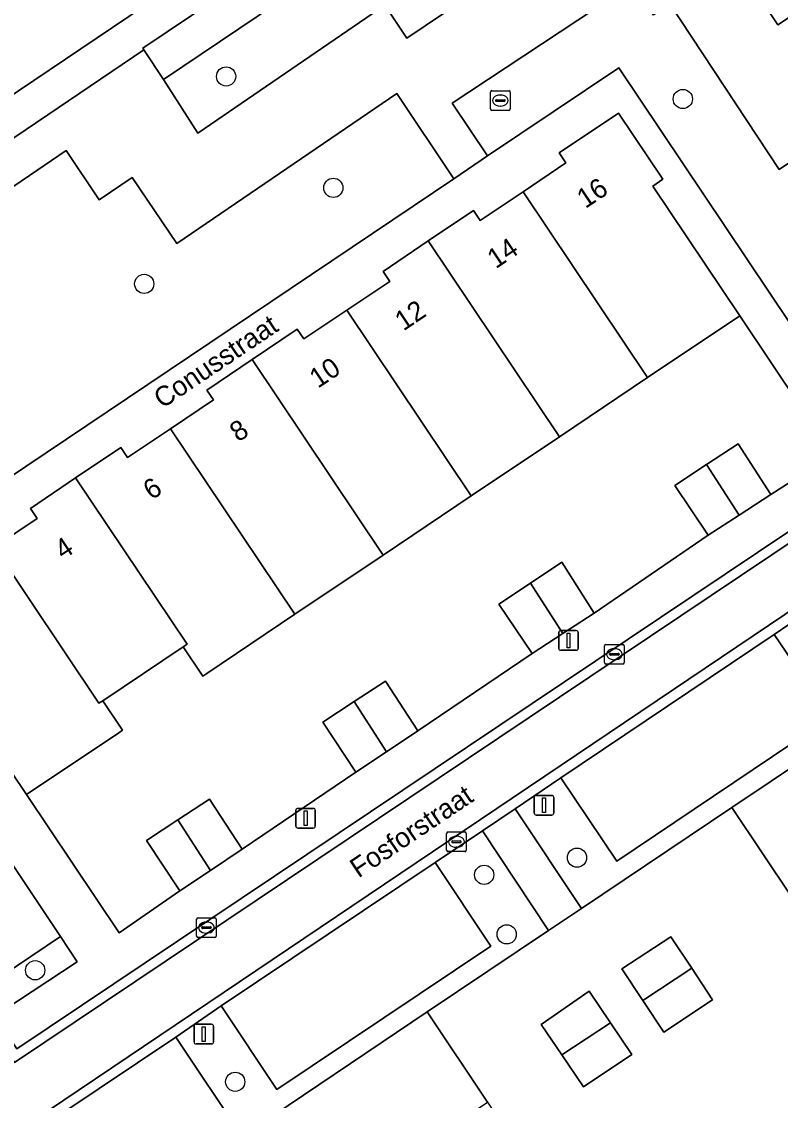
# Model space of a CAD drawing. Extents: x 158793 to 159888, y 384317 to 385256.
# Drawn here: x 159132.2 to 159170.7, y 384527.8 to 384582.6 of the extents above; entities that cross this region are included whole.
import ezdxf

# ---------------------------------------------------------------- set-up
doc = ezdxf.new("R2010")
doc.units = 0
for name, color, linetype in [('IMGEO_Berm_groen', 7, 'Continuous'), ('IMGEO_Boom', 7, 'Continuous'), ('IMGEO_Erf', 7, 'Continuous'), ('IMGEO_Groenvoorziening', 7, 'Continuous'), ('IMGEO_Kolk', 7, 'Continuous'), ('IMGEO_Lichtmast', 7, 'Continuous'), ('IMGEO_Openbare_ruimte_label', 7, 'Continuous'), ('IMGEO_Pand', 7, 'Continuous'), ('IMGEO_Pand_nummerreeks', 7, 'Continuous'), ('IMGEO_Parkeervlak_open', 7, 'Continuous'), ('IMGEO_Rijbaan_lokaal_open', 7, 'Continuous'), ('IMGEO_Rioolput', 7, 'Continuous'), ('IMGEO_Voetpad_gesloten', 7, 'Continuous'), ('IMGEO_Voetpad_open', 7, 'Continuous')]:
    doc.layers.add(name, color=color, linetype=linetype)

msp = doc.modelspace()

# ---------------------------------------------------------------- linework, layer by layer
at = {"layer": 'IMGEO_Berm_groen'}
msp.add_lwpolyline([(159145.803, 384586.282), (159144.836, 384587.745), (159122.32, 384572.583), (159121.518, 384572.043), (159122.57, 384570.491), (159138.377, 384581.17), (159138.32, 384581.256)], close=True, dxfattribs=at)
at = {"layer": 'IMGEO_Boom'}
for centre in [(159142.555, 384579.82), (159165.773, 384578.672), (159148.008, 384574.158), (159138.394, 384569.278), (159160.395, 384540.119), (159155.676, 384539.248), (159156.821, 384536.222), (159132.85, 384534.397), (159143.02, 384528.732)]:
    msp.add_circle(centre, 0.489, dxfattribs=at)
at = {"layer": 'IMGEO_Erf'}
for points in [[(159156.419, 384553.009), (159158.024, 384554.069), (159159.628, 384555.128), (159161.266, 384552.545), (159167.069, 384556.505), (159165.369, 384559.037), (159166.98, 384560.091), (159168.59, 384561.144), (159170.24, 384558.583), (159173.398, 384560.595), (159168.665, 384567.656), (159163.984, 384564.515), (159159.501, 384561.508), (159155.021, 384558.502), (159150.536, 384555.493), (159146.053, 384552.486), (159141.568, 384549.477), (159141.371, 384549.345), (159140.37, 384550.832), (159136.282, 384548.095), (159137.289, 384546.591), (159137.097, 384546.463), (159132.401, 384543.329), (159137.124, 384536.304), (159140.211, 384538.431), (159138.506, 384540.992), (159140.11, 384542.044), (159141.713, 384543.096), (159143.38, 384540.559), (159149.146, 384544.465), (159147.465, 384547.003), (159149.066, 384548.048), (159150.667, 384549.093), (159152.311, 384546.572), (159158.113, 384550.49)], [(159177.505, 384528.901), (159174.43, 384533.484), (159171.356, 384538.068), (159168.272, 384542.666), (159160.626, 384537.545), (159158.952, 384536.424), (159152.769, 384532.283), (159155.843, 384527.695), (159158.918, 384523.107), (159161.993, 384518.519), (159165.067, 384513.931), (159171.283, 384518.101), (159172.974, 384519.236), (159180.569, 384524.332)], [(159162.674, 384534.463), (159165.171, 384536.104), (159166.226, 384534.5), (159167.28, 384532.896), (159164.812, 384531.259), (159163.74, 384532.866)], [(159160.722, 384528.467), (159159.622, 384530.098), (159158.577, 384531.648), (159161.008, 384533.33), (159162.093, 384531.723), (159163.178, 384530.115)]]:
    msp.add_lwpolyline(points, close=True, dxfattribs=at)
at = {"layer": 'IMGEO_Groenvoorziening'}
for points in [[(159184.844, 384610.474), (159149.937, 384586.778), (159139.375, 384579.667), (159141.123, 384576.932), (159150.625, 384583.433), (159151.747, 384581.759), (159165.041, 384590.724), (159170.605, 384582.437), (159174.689, 384585.159), (159179.297, 384578.512), (159193.347, 384588.107), (159197.808, 384581.483), (159198.988, 384582.307), (159199.249, 384581.925), (159200.917, 384582.98), (159201.158, 384582.618), (159202.847, 384583.73), (159200.329, 384587.446), (159199.667, 384588.43)], [(159174.848, 384577.908), (159170.678, 384575.093), (159165.114, 384583.512), (159164.29, 384582.941), (159163.188, 384584.508), (159154.051, 384578.453), (159155.852, 384575.778), (159162.529, 384580.264), (159171.232, 384567.261), (159186.801, 384577.691), (159190.856, 384572.121), (159193.655, 384573.965), (159193.8, 384573.756), (159197.584, 384576.354), (159193.706, 384582.105), (159191.156, 384580.471), (159190.067, 384582.131), (159177.557, 384573.685)], [(159154.128, 384574.62), (159151.236, 384578.957), (159140.054, 384571.334), (159137.783, 384574.681), (159136.096, 384573.552), (159134.423, 384576.062), (159117.809, 384564.747), (159117.376, 384564.452), (159124.093, 384554.441)], [(159159.576, 384544.176), (159157.252, 384542.609), (159160.626, 384537.545), (159168.272, 384542.666), (159176.212, 384547.991), (159172.804, 384553.09), (159170.423, 384551.464), (159173.284, 384547.242), (159162.426, 384539.948)], [(159142.311, 384532.584), (159140.006, 384531.001), (159143.371, 384525.955), (159152.769, 384532.283), (159158.952, 384536.424), (159155.589, 384541.488), (159153.19, 384539.87), (159156.017, 384535.628), (159145.136, 384528.341)]]:
    msp.add_lwpolyline(points, close=True, dxfattribs=at)
for points in [[(159134.145, 384536.107), (159130.383, 384533.591)], [(159131.212, 384532.331), (159134.977, 384534.825), (159134.145, 384536.107)]]:
    msp.add_lwpolyline(points, dxfattribs=at)
at = {"layer": 'IMGEO_Kolk'}
for p, q in [((159161.792, 384550.032), (159161.792, 384550.884)), ((159161.867, 384550.958), (159162.719, 384550.958)), ((159162.094, 384550.501), (159162.492, 384550.501)), ((159162.28, 384550.738), (159162.305, 384550.738)), ((159162.793, 384550.884), (159162.793, 384550.032)), ((159162.719, 384549.958), (159161.867, 384549.958)), ((159162.051, 384550.452), (159162.051, 384550.464)), ((159162.489, 384550.415), (159162.091, 384550.415)), ((159162.303, 384550.178), (159162.278, 384550.178)), ((159162.535, 384550.464), (159162.535, 384550.452)), ((159153.766, 384540.499), (159153.766, 384541.351)), ((159153.841, 384541.425), (159154.693, 384541.425)), ((159154.254, 384541.205), (159154.279, 384541.205)), ((159154.767, 384541.351), (159154.767, 384540.499)), ((159154.025, 384540.919), (159154.025, 384540.931)), ((159154.463, 384540.882), (159154.065, 384540.882)), ((159154.068, 384540.968), (159154.466, 384540.968)), ((159154.277, 384540.645), (159154.252, 384540.645)), ((159154.509, 384540.931), (159154.509, 384540.919)), ((159154.693, 384540.425), (159153.841, 384540.425)), ((159141.055, 384536.139), (159141.055, 384536.991)), ((159141.13, 384537.065), (159141.982, 384537.065)), ((159141.543, 384536.845), (159141.568, 384536.845)), ((159142.056, 384536.991), (159142.056, 384536.139)), ((159141.314, 384536.559), (159141.314, 384536.571)), ((159141.752, 384536.522), (159141.354, 384536.522)), ((159141.357, 384536.608), (159141.755, 384536.608)), ((159141.566, 384536.285), (159141.541, 384536.285)), ((159141.798, 384536.571), (159141.798, 384536.559)), ((159141.982, 384536.065), (159141.13, 384536.065))]:
    msp.add_line(p, q, dxfattribs=at)
for points in [[(159161.792, 384550.032), (159161.792, 384550.884)], [(159161.867, 384550.958), (159162.719, 384550.958)], [(159162.793, 384550.884), (159162.793, 384550.032)], [(159162.719, 384549.958), (159161.867, 384549.958)], [(159153.766, 384540.499), (159153.766, 384541.351)], [(159153.841, 384541.425), (159154.693, 384541.425)], [(159154.767, 384541.351), (159154.767, 384540.499)], [(159154.693, 384540.425), (159153.841, 384540.425)], [(159141.055, 384536.139), (159141.055, 384536.991)], [(159141.13, 384537.065), (159141.982, 384537.065)], [(159142.056, 384536.991), (159142.056, 384536.139)], [(159141.982, 384536.065), (159141.13, 384536.065)]]:
    msp.add_lwpolyline(points, dxfattribs=at)
for centre, radius, start, end in [((159161.869, 384550.882), 0.0765, 91.552, 178.448), ((159161.869, 384550.882), 0.0765, 91.552, 178.448), ((159162.091, 384550.461), 0.0403, 85.8775, 175.7526), ((159162.496, 384550.463), 0.0386, 1.7309, 96.639), ((159162.717, 384550.882), 0.0765, 1.552, 88.448), ((159162.717, 384550.882), 0.0765, 1.552, 88.448), ((159161.869, 384550.034), 0.0765, 181.552, 268.448), ((159161.869, 384550.034), 0.0765, 181.552, 268.448), ((159162.088, 384550.451), 0.0366, 178.938, 274.7102), ((159162.492, 384550.458), 0.043, 264.8664, 352.4533), ((159162.717, 384550.034), 0.0765, 271.552, 358.448), ((159162.717, 384550.034), 0.0765, 271.552, 358.448), ((159153.843, 384541.349), 0.0765, 91.552, 178.448), ((159153.843, 384541.349), 0.0765, 91.552, 178.448), ((159154.691, 384541.349), 0.0765, 1.552, 88.448), ((159154.691, 384541.349), 0.0765, 1.552, 88.448), ((159154.065, 384540.928), 0.0403, 85.8775, 175.7526), ((159154.062, 384540.918), 0.0366, 178.938, 274.7102), ((159154.466, 384540.925), 0.043, 264.8664, 352.4533), ((159154.47, 384540.93), 0.0386, 1.7309, 96.639), ((159153.843, 384540.501), 0.0765, 181.552, 268.448), ((159153.843, 384540.501), 0.0765, 181.552, 268.448), ((159154.691, 384540.501), 0.0765, 271.552, 358.448), ((159154.691, 384540.501), 0.0765, 271.552, 358.448), ((159141.132, 384536.989), 0.0765, 91.552, 178.448), ((159141.132, 384536.989), 0.0765, 91.552, 178.448), ((159141.98, 384536.989), 0.0765, 1.552, 88.448), ((159141.98, 384536.989), 0.0765, 1.552, 88.448), ((159141.354, 384536.568), 0.0403, 85.8775, 175.7526), ((159141.351, 384536.558), 0.0366, 178.938, 274.7102), ((159141.755, 384536.565), 0.043, 264.8664, 352.4533), ((159141.759, 384536.57), 0.0386, 1.7309, 96.639), ((159141.132, 384536.141), 0.0765, 181.552, 268.448), ((159141.132, 384536.141), 0.0765, 181.552, 268.448), ((159141.98, 384536.141), 0.0765, 271.552, 358.448), ((159141.98, 384536.141), 0.0765, 271.552, 358.448)]:
    msp.add_arc(centre, radius, start, end, dxfattribs=at)
for centre, major_axis, ratio, start_param, end_param in [((159162.279, 384550.458), (-0.387, 0.002), 0.722429, 4.712389, 7.853982), ((159162.304, 384550.458), (-0.39, 0.002), 0.717154, 1.570796, 4.712389), ((159154.253, 384540.925), (-0.387, 0.002), 0.722429, 4.712389, 7.853982), ((159154.278, 384540.925), (-0.39, 0.002), 0.717154, 1.570796, 4.712389), ((159141.542, 384536.565), (-0.387, 0.002), 0.722429, 4.712389, 7.853982), ((159141.567, 384536.565), (-0.39, 0.002), 0.717154, 1.570796, 4.712389)]:
    msp.add_ellipse(centre, major_axis=major_axis, ratio=ratio, start_param=start_param, end_param=end_param, dxfattribs=at)
at = {"layer": 'IMGEO_Lichtmast'}
for p, q in [((159159.566, 384551.657), (159160.356, 384551.657)), ((159160.356, 384551.657), (159159.566, 384551.657)), ((159159.466, 384550.757), (159159.466, 384551.557)), ((159159.466, 384551.557), (159159.466, 384550.757)), ((159160.456, 384551.557), (159160.456, 384550.757)), ((159160.456, 384550.757), (159160.456, 384551.557)), ((159160.356, 384550.657), (159159.566, 384550.657)), ((159159.566, 384550.657), (159160.356, 384550.657)), ((159158.22, 384542.383), (159158.22, 384543.183)), ((159158.22, 384543.183), (159158.22, 384542.383)), ((159158.32, 384543.283), (159159.11, 384543.283)), ((159159.11, 384543.283), (159158.32, 384543.283)), ((159159.21, 384543.183), (159159.21, 384542.383)), ((159159.21, 384542.383), (159159.21, 384543.183)), ((159146.099, 384541.724), (159146.099, 384542.524)), ((159146.099, 384542.524), (159146.099, 384541.724)), ((159146.199, 384542.624), (159146.989, 384542.624)), ((159146.989, 384542.624), (159146.199, 384542.624)), ((159147.089, 384542.524), (159147.089, 384541.724)), ((159147.089, 384541.724), (159147.089, 384542.524)), ((159159.11, 384542.283), (159158.32, 384542.283)), ((159158.32, 384542.283), (159159.11, 384542.283)), ((159146.989, 384541.624), (159146.199, 384541.624)), ((159146.199, 384541.624), (159146.989, 384541.624)), ((159140.927, 384530.754), (159140.927, 384531.554)), ((159140.927, 384531.554), (159140.927, 384530.754)), ((159141.027, 384531.654), (159141.817, 384531.654)), ((159141.817, 384531.654), (159141.027, 384531.654)), ((159141.917, 384531.554), (159141.917, 384530.754)), ((159141.917, 384530.754), (159141.917, 384531.554)), ((159141.817, 384530.654), (159141.027, 384530.654)), ((159141.027, 384530.654), (159141.817, 384530.654))]:
    msp.add_line(p, q, dxfattribs=at)
for points in [[(159159.886, 384551.532), (159160.036, 384551.532), (159160.036, 384550.782), (159159.886, 384550.782), (159159.886, 384551.532)], [(159158.64, 384543.158), (159158.79, 384543.158), (159158.79, 384542.408), (159158.64, 384542.408), (159158.64, 384543.158)], [(159146.519, 384542.499), (159146.669, 384542.499), (159146.669, 384541.749), (159146.519, 384541.749), (159146.519, 384542.499)], [(159141.347, 384531.529), (159141.497, 384531.529), (159141.497, 384530.779), (159141.347, 384530.779), (159141.347, 384531.529)]]:
    msp.add_lwpolyline(points, dxfattribs=at)
for centre, start, end in [((159159.566, 384551.557), 90, 180), ((159159.566, 384551.557), 90, 180), ((159160.356, 384551.557), 0, 90), ((159160.356, 384551.557), 360, 90), ((159159.566, 384550.757), 180, 270), ((159159.566, 384550.757), 180, 270), ((159160.356, 384550.757), 270, 0), ((159160.356, 384550.757), 270, 0), ((159158.32, 384543.183), 90, 180), ((159158.32, 384543.183), 90, 180), ((159159.11, 384543.183), 0, 90), ((159159.11, 384543.183), 360, 90), ((159146.199, 384542.524), 90, 180), ((159146.199, 384542.524), 90, 180), ((159146.989, 384542.524), 0, 90), ((159146.989, 384542.524), 360, 90), ((159158.32, 384542.383), 180, 270), ((159158.32, 384542.383), 180, 270), ((159159.11, 384542.383), 270, 0), ((159159.11, 384542.383), 270, 0), ((159146.199, 384541.724), 180, 270), ((159146.199, 384541.724), 180, 270), ((159146.989, 384541.724), 270, 0), ((159146.989, 384541.724), 270, 0), ((159141.027, 384531.554), 90, 180), ((159141.027, 384531.554), 90, 180), ((159141.817, 384531.554), 0, 90), ((159141.817, 384531.554), 360, 90), ((159141.027, 384530.754), 180, 270), ((159141.027, 384530.754), 180, 270), ((159141.817, 384530.754), 270, 0), ((159141.817, 384530.754), 270, 0)]:
    msp.add_arc(centre, 0.1, start, end, dxfattribs=at)
at = {"layer": 'IMGEO_Pand'}
for points in [[(159164.244, 384574.251), (159164.751, 384574.591), (159162.502, 384577.947), (159159.493, 384575.93), (159159.832, 384575.423), (159157.652, 384573.962), (159163.984, 384564.515), (159168.665, 384567.656)], [(159157.652, 384573.962), (159155.472, 384572.5), (159155.132, 384573.006), (159152.833, 384571.457), (159159.501, 384561.508), (159163.984, 384564.515)], [(159152.833, 384571.457), (159150.535, 384569.909), (159150.876, 384569.403), (159148.695, 384567.94), (159155.021, 384558.502), (159159.501, 384561.508)], [(159148.695, 384567.94), (159146.515, 384566.478), (159146.174, 384566.984), (159143.873, 384565.435), (159150.536, 384555.493), (159155.021, 384558.502)], [(159143.873, 384565.435), (159141.572, 384563.885), (159141.913, 384563.379), (159139.731, 384561.919), (159146.053, 384552.486), (159150.536, 384555.493)], [(159139.731, 384561.919), (159137.548, 384560.459), (159137.208, 384560.965), (159134.907, 384559.415), (159140.57, 384550.966), (159140.37, 384550.832), (159141.371, 384549.345), (159141.568, 384549.477), (159146.053, 384552.486)], [(159168.59, 384561.144), (159166.98, 384560.091), (159168.63, 384557.528), (159170.24, 384558.583)], [(159166.98, 384560.091), (159165.369, 384559.037), (159167.069, 384556.505), (159168.63, 384557.528)], [(159134.907, 384559.415), (159132.605, 384557.865), (159132.946, 384557.359), (159130.769, 384555.904), (159136.089, 384547.966), (159136.282, 384548.095), (159140.37, 384550.832), (159140.57, 384550.966)], [(159130.769, 384555.904), (159128.592, 384554.449), (159128.249, 384554.954), (159125.243, 384552.911), (159127.488, 384549.552), (159127.991, 384549.889), (159132.401, 384543.329), (159137.097, 384546.463), (159137.289, 384546.591), (159136.282, 384548.095), (159136.089, 384547.966)], [(159158.024, 384554.069), (159159.674, 384551.508), (159161.266, 384552.545), (159159.628, 384555.128)], [(159158.024, 384554.069), (159156.419, 384553.009), (159158.113, 384550.49), (159159.674, 384551.508)], [(159149.066, 384548.048), (159150.706, 384545.503), (159152.311, 384546.572), (159150.667, 384549.093)], [(159149.066, 384548.048), (159147.465, 384547.003), (159149.146, 384544.465), (159150.706, 384545.503)], [(159179.286, 384543.407), (159176.212, 384547.991), (159168.272, 384542.666), (159171.356, 384538.068)], [(159140.11, 384542.044), (159141.765, 384539.475), (159143.38, 384540.559), (159141.713, 384543.096)], [(159140.11, 384542.044), (159138.506, 384540.992), (159140.211, 384538.431), (159141.765, 384539.475)], [(159166.226, 384534.5), (159165.171, 384536.104), (159162.674, 384534.463), (159163.74, 384532.866)], [(159166.226, 384534.5), (159163.74, 384532.866), (159164.812, 384531.259), (159167.28, 384532.896)], [(159159.622, 384530.098), (159162.093, 384531.723), (159161.008, 384533.33), (159158.577, 384531.648)], [(159155.843, 384527.695), (159152.769, 384532.283), (159143.371, 384525.955), (159146.445, 384521.367)], [(159163.178, 384530.115), (159162.093, 384531.723), (159159.622, 384530.098), (159160.722, 384528.467)]]:
    msp.add_lwpolyline(points, close=True, dxfattribs=at)
at = {"layer": 'IMGEO_Parkeervlak_open'}
for points in [[(159170.423, 384551.464), (159159.576, 384544.176), (159162.426, 384539.948), (159173.284, 384547.242)], [(159153.19, 384539.87), (159142.311, 384532.584), (159145.136, 384528.341), (159156.017, 384535.628)]]:
    msp.add_lwpolyline(points, close=True, dxfattribs=at)
msp.add_lwpolyline([(159130.383, 384533.591), (159134.145, 384536.107), (159128.263, 384544.902)], dxfattribs=at)
at = {"layer": 'IMGEO_Rijbaan_lokaal_open'}
for points in [[(159140.653, 384591.012), (159130.548, 384584.195), (159119.566, 384576.775), (159122.32, 384572.583), (159144.836, 384587.745), (159146.744, 384589.03), (159161.991, 384599.309), (159164.688, 384601.127), (159167.457, 384602.991), (159173.826, 384607.279)], [(159211.83, 384541.696), (159201.909, 384535.023), (159197.999, 384532.399), (159196.883, 384531.677), (159196.033, 384531.127), (159195.59, 384530.821), (159178.371, 384556.579), (159178.788, 384556.84), (159178.669, 384557.017), (159179.615, 384557.65), (159184.571, 384560.964), (159188.261, 384563.455), (159191.903, 384565.914), (159196.883, 384569.224), (159195.001, 384572.021), (159178.017, 384560.678), (159131.797, 384529.704), (159111.782, 384559.411), (159108.917, 384557.49), (159163.183, 384476.655), (159166.119, 384478.572), (159153.048, 384498.068), (159198.654, 384528.669), (159243.562, 384558.734)], [(159134.158, 384527.09), (159140.006, 384531.001), (159142.311, 384532.584), (159153.19, 384539.87), (159155.589, 384541.488), (159157.252, 384542.609), (159159.576, 384544.176), (159170.423, 384551.464), (159172.804, 384553.09), (159175.35, 384554.823), (159175.064, 384555.242), (159133.468, 384527.238)]]:
    msp.add_lwpolyline(points, dxfattribs=at)
for points in [[(159119.692, 384548.604), (159118.029, 384551.058), (159117.766, 384551.476), (159117.718, 384551.55), (159112.692, 384559.025), (159112.208, 384559.697), (159111.807, 384559.428), (159111.782, 384559.411), (159131.797, 384529.704), (159178.017, 384560.678), (159195.001, 384572.021), (159194.721, 384572.428), (159177.742, 384561.091), (159131.92, 384530.403), (159130.515, 384532.465), (159130.239, 384532.89), (159123.806, 384542.482)], [(159151.428, 384500.515), (159133.468, 384527.238), (159175.064, 384555.242), (159175.35, 384554.823), (159172.804, 384553.09), (159176.212, 384547.991), (159179.286, 384543.407), (159182.36, 384538.824), (159185.434, 384534.241), (159188.508, 384529.657), (159190.205, 384527.153), (159192.762, 384528.848), (159193.039, 384528.419)]]:
    msp.add_lwpolyline(points, close=True, dxfattribs=at)
at = {"layer": 'IMGEO_Rioolput'}
for p, q in [((159155.996, 384578.17), (159155.996, 384579.022)), ((159156.071, 384579.096), (159156.923, 384579.096)), ((159156.997, 384579.022), (159156.997, 384578.17)), ((159156.255, 384578.59), (159156.255, 384578.602)), ((159156.693, 384578.553), (159156.295, 384578.553)), ((159156.298, 384578.639), (159156.696, 384578.639)), ((159156.484, 384578.876), (159156.509, 384578.876)), ((159156.739, 384578.602), (159156.739, 384578.59)), ((159156.923, 384578.096), (159156.071, 384578.096)), ((159156.507, 384578.316), (159156.482, 384578.316))]:
    msp.add_line(p, q, dxfattribs=at)
for points in [[(159155.996, 384578.17), (159155.996, 384579.022)], [(159156.071, 384579.096), (159156.923, 384579.096)], [(159156.997, 384579.022), (159156.997, 384578.17)], [(159156.923, 384578.096), (159156.071, 384578.096)]]:
    msp.add_lwpolyline(points, dxfattribs=at)
for centre, radius, start, end in [((159156.073, 384579.02), 0.0765, 91.552, 178.448), ((159156.073, 384579.02), 0.0765, 91.552, 178.448), ((159156.921, 384579.02), 0.0765, 1.552, 88.448), ((159156.921, 384579.02), 0.0765, 1.552, 88.448), ((159156.295, 384578.599), 0.0403, 85.8775, 175.7526), ((159156.292, 384578.589), 0.0366, 178.938, 274.7102), ((159156.696, 384578.596), 0.043, 264.8664, 352.4533), ((159156.7, 384578.601), 0.0386, 1.7309, 96.639), ((159156.073, 384578.172), 0.0765, 181.552, 268.448), ((159156.073, 384578.172), 0.0765, 181.552, 268.448), ((159156.921, 384578.172), 0.0765, 271.552, 358.448), ((159156.921, 384578.172), 0.0765, 271.552, 358.448)]:
    msp.add_arc(centre, radius, start, end, dxfattribs=at)
for centre, major_axis, ratio, start_param, end_param in [((159156.483, 384578.596), (-0.387, 0.002), 0.722429, 4.712389, 7.853982), ((159156.508, 384578.596), (-0.39, 0.002), 0.717154, 1.570796, 4.712389)]:
    msp.add_ellipse(centre, major_axis=major_axis, ratio=ratio, start_param=start_param, end_param=end_param, dxfattribs=at)
at = {"layer": 'IMGEO_Voetpad_gesloten'}
for points in [[(159200.917, 384582.98), (159199.249, 384581.925), (159198.988, 384582.307), (159197.808, 384581.483), (159193.347, 384588.107), (159179.297, 384578.512), (159174.689, 384585.159), (159170.605, 384582.437), (159165.041, 384590.724), (159151.747, 384581.759), (159150.625, 384583.433), (159141.123, 384576.932), (159139.375, 384579.667), (159138.377, 384581.17), (159122.57, 384570.491)], [(159117.809, 384564.747), (159134.423, 384576.062), (159136.096, 384573.552), (159137.783, 384574.681), (159140.054, 384571.334), (159151.236, 384578.957), (159154.128, 384574.62), (159155.852, 384575.778), (159154.051, 384578.453), (159163.188, 384584.508)], [(159165.114, 384583.512), (159170.678, 384575.093), (159174.848, 384577.908), (159177.557, 384573.685), (159190.067, 384582.131), (159191.156, 384580.471), (159193.706, 384582.105), (159197.584, 384576.354), (159193.8, 384573.756), (159194.349, 384572.964), (159198.155, 384575.531), (159200.399, 384572.198), (159202.072, 384573.326), (159205.406, 384568.333)]]:
    msp.add_lwpolyline(points, dxfattribs=at)
at = {"layer": 'IMGEO_Voetpad_open'}
for points in [[(159173.958, 384626.637), (159183.625, 384612.286), (159183.92, 384611.847), (159168.528, 384601.493), (159162.998, 384597.735), (159162.234, 384597.236), (159147.745, 384587.587), (159146.744, 384589.03), (159144.836, 384587.745), (159145.803, 384586.282), (159138.32, 384581.256), (159138.377, 384581.17), (159139.375, 384579.667), (159149.937, 384586.778), (159184.844, 384610.474)], [(159177.742, 384561.091), (159194.721, 384572.428), (159194.349, 384572.964), (159193.8, 384573.756), (159193.655, 384573.965), (159190.856, 384572.121), (159189.399, 384571.161), (159176.47, 384562.598), (159175.007, 384561.62), (159171.232, 384567.261), (159162.529, 384580.264), (159155.852, 384575.778), (159154.128, 384574.62), (159124.093, 384554.441), (159117.376, 384564.452), (159116.454, 384565.827), (159111.43, 384562.409)], [(159130.769, 384555.904), (159132.946, 384557.359), (159132.605, 384557.865), (159134.907, 384559.415), (159137.208, 384560.965), (159137.548, 384560.459), (159139.731, 384561.919), (159141.913, 384563.379), (159141.572, 384563.885), (159143.873, 384565.435), (159146.174, 384566.984), (159146.515, 384566.478), (159148.695, 384567.94), (159150.876, 384569.403), (159150.535, 384569.909), (159152.833, 384571.457), (159155.132, 384573.006), (159155.472, 384572.5), (159157.652, 384573.962), (159159.832, 384575.423), (159159.493, 384575.93), (159162.502, 384577.947), (159164.751, 384574.591), (159164.244, 384574.251), (159168.665, 384567.656), (159173.398, 384560.595), (159170.24, 384558.583), (159168.63, 384557.528), (159167.069, 384556.505), (159161.266, 384552.545), (159159.674, 384551.508), (159158.113, 384550.49), (159152.311, 384546.572), (159150.706, 384545.503), (159149.146, 384544.465), (159143.38, 384540.559), (159141.765, 384539.475), (159140.211, 384538.431), (159137.124, 384536.304), (159132.401, 384543.329), (159127.991, 384549.889)], [(159130.515, 384532.465), (159131.92, 384530.403), (159177.742, 384561.091)], [(159119.826, 384549.287), (159123.582, 384551.801), (159128.263, 384544.902), (159134.145, 384536.107), (159134.977, 384534.825), (159131.212, 384532.331)], [(159152.595, 384512.19), (159149.52, 384516.778), (159146.445, 384521.367), (159143.371, 384525.955), (159140.006, 384531.001), (159134.158, 384527.09), (159136.335, 384523.829)]]:
    msp.add_lwpolyline(points, dxfattribs=at)
msp.add_lwpolyline([(159157.252, 384542.609), (159155.589, 384541.488), (159158.952, 384536.424), (159160.626, 384537.545)], close=True, dxfattribs=at)

# ---------------------------------------------------------------- texts
at = {"layer": 'IMGEO_Openbare_ruimte_label'}
for s, rotation, p in [('Conusstraat', 33.9125, (159139.313, 384562.914)), ('Fosforstraat', 33.8649, (159149.287, 384539.058))]:
    msp.add_text(s, height=1, rotation=rotation, dxfattribs=at).set_placement(p)
at = {"layer": 'IMGEO_Pand_nummerreeks'}
for s, rotation, p in [('16', 33.844, (159160.822, 384573.077)), ('14', 33.844, (159156.266, 384570.022)), ('12', 33.8479, (159151.57, 384566.858)), ('10', 33.8479, (159147.226, 384563.945)), ('8', 33.79, (159143.172, 384561.214)), ('6', 33.7873, (159138.77, 384558.268)), ('4', 33.7587, (159134.269, 384555.236))]:
    msp.add_text(s, height=1, rotation=rotation, dxfattribs=at).set_placement(p)

doc.saveas('drawing.dxf')
